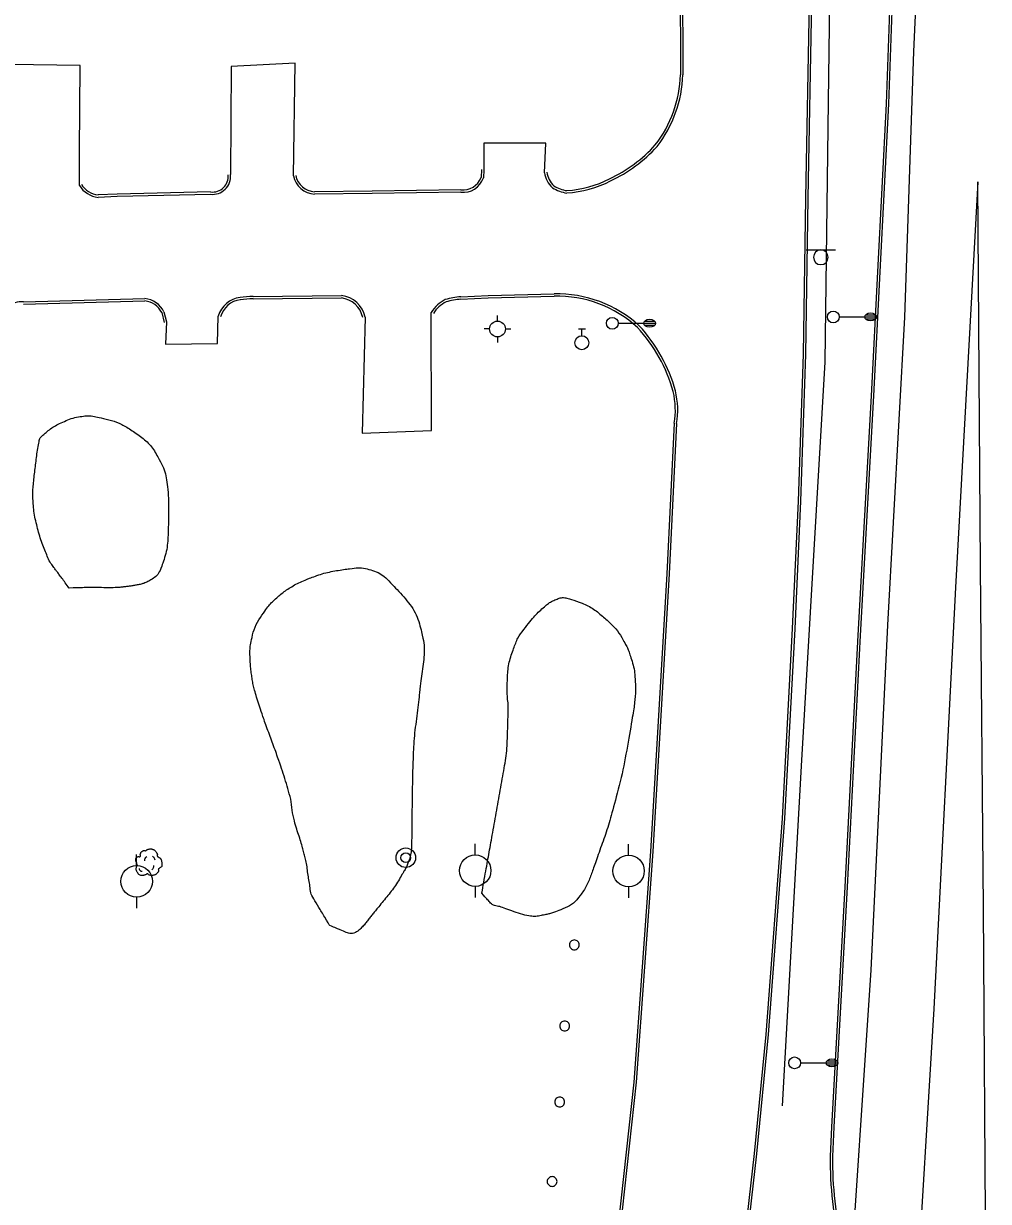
# Model space of a CAD drawing. Extents: x 2145380 to 2156929, y 139568 to 149130.
# Drawn here: x 2150527.5 to 2150772.8, y 143997 to 144296.4 of the extents above; entities that cross this region are included whole.
import ezdxf

# ---------------------------------------------------------------- set-up
doc = ezdxf.new("R2010")
doc.units = 0
for name, color, linetype in [('Default', 7, 'Continuous'), ('TOPO_Asphalt', 7, 'Continuous'), ('TOPO_Curb Back', 7, 'Continuous'), ('TOPO_Fence', 7, 'Continuous'), ('TOPO_Light Pole', 7, 'Continuous'), ('TOPO_Misc', 7, 'Continuous'), ('TOPO_Power Pole', 7, 'Continuous'), ('TOPO_San Manhole', 7, 'Continuous'), ('TOPO_Sign', 7, 'Continuous'), ('TOPO_Tree', 7, 'Continuous'), ('TOPO_Tree Line', 7, 'Continuous'), ('TOPO_Water Fire Hydrant', 7, 'Continuous'), ('TOPO_Water Valve', 7, 'Continuous')]:
    doc.layers.add(name, color=color, linetype=linetype)

# ---------------------------------------------------------------- blocks, each defined once
blk = doc.blocks.new('LP')
at = {"layer": 'TOPO_Light Pole'}
blk.add_line((3.81, 0), (20.32, 0), dxfattribs=at)
for points in [[(20.32, 0), (27.94, 0)], [(20.32, 0), (23.5, 0)], [(20.83, 1.27), (27.43, 1.27)], [(20.83, 1.27), (23.5, 1.27)], [(23.71, 1.27), (27.43, 1.27)], [(23.71, 0), (27.94, 0)], [(20.83, -1.27), (27.43, -1.27)], [(20.83, -1.27), (23.5, -1.27)], [(23.71, -1.27), (27.43, -1.27)]]:
    blk.add_lwpolyline(points, dxfattribs=at)
blk.add_circle((0, 0), 3.81, dxfattribs=at)
blk.add_ellipse((24.13, 0), major_axis=(3.81, 0), ratio=0.666667, dxfattribs=at)
blk = doc.blocks.new('FIRHYD')
at = {"layer": 'TOPO_Water Fire Hydrant'}
for p, q in [((0, 10.2), (0, 17.3)), ((10.2, 0), (17.3, 0)), ((-10.2, 0), (-17.3, 0)), ((0, -10.2), (0, -17.3))]:
    blk.add_line(p, q, dxfattribs=at)
blk.add_circle((0, 0), 10.2, dxfattribs=at)
blk = doc.blocks.new('POST')
at = {"layer": 'TOPO_Misc'}
for start, end in [(89.99996, 180.00004), (179.99996, 270.00004), (359.99996, 90.00004), (269.99996, 0.00004)]:
    blk.add_arc((-0.01, 0.03), 3.16, start, end, dxfattribs=at)
blk = doc.blocks.new('TREE')
at = {"layer": 'TOPO_Tree'}
for points in [[(-14.1, -0.4), (-14.2, 0.5), (-14.4, 1.4), (-14.6, 2.3), (-14.8, 3.2), (-15.5, 4), (-15.7, 4.9), (-15.8, 5.6), (-15.7, 6.3), (-15.7, 7), (-15.6, 7.9), (-15.7, 8.8), (-15.1, 9.7), (-14.6, 10.4), (-13.8, 10.5), (-13, 10.7), (-12.2, 11), (-11.1, 10), (-10.4, 10.7), (-9.4, 11.7), (-10.3, 13.3), (-9.8, 14.4), (-9.6, 15.1), (-9.3, 15.9), (-8.8, 16.5), (-8.2, 17.3), (-7.5, 17.7), (-6.7, 18.1), (-6.1, 18.4), (-5.6, 18.6), (-5.1, 18.7), (-4.5, 18.7), (-4, 18.5), (-3.5, 18.1)], [(-3.5, 17.6), (-3.1, 18.3), (-2.6, 18.8), (-1.9, 19.2), (-1, 19.7), (-0.2, 20), (0.7, 20.2), (1.6, 20.5), (2.5, 20.8), (3.4, 20.8), (4.1, 20.7), (4.8, 20.5), (5.5, 20.2), (6.4, 19.9), (7.3, 19.7), (8.2, 19.2), (9.4, 18.4), (10, 17.2), (10.8, 16), (11.2, 15.3), (11.6, 14.6), (11.9, 13.9), (12.2, 13.1), (11.4, 12), (11.9, 11.2), (12, 11), (12.2, 10.9), (12.4, 10.7), (12.9, 10.4), (13.5, 10), (14, 9.7), (14.7, 9.2), (15.4, 8.7), (16.1, 8.1), (16.7, 7.5), (16.9, 6.7), (17.1, 6), (17.6, 4.4), (17.7, 2.8), (17.7, 1.2), (17.7, -0.2), (17.8, -2.2), (16.6, -3), (15.5, -3.8), (14.3, -4.6), (13.2, -5.3)], [(13.2, -5.3), (13.3, -5.8), (13.4, -6.3), (13.4, -6.7), (13.8, -8.5), (12.2, -10), (10.8, -11.5), (10, -12.3), (9.1, -12.8), (8.2, -13.1), (6, -13.8), (3.3, -13.6), (1.3, -13.1), (0.5, -12.9), (-0.1, -11.4), (-0.8, -11.5), (-2, -11.6), (-3.3, -12.8), (-4.5, -13.1), (-6.1, -13.5), (-7.8, -14), (-9.3, -13.6), (-11.4, -13.1), (-12.8, -11.4), (-14.1, -9.4), (-15.3, -7.3), (-15.6, -5.1), (-15.1, -3), (-14.9, -1.9), (-13.9, -0.8), (-13.5, 0.1)], [(-4.2, 5.1), (-4.5, 6.1), (-4.3, 7.2), (-3.8, 8.2), (-3.3, 9.3), (-2.7, 10.3), (-1.6, 11)], [(5.9, 11.2), (6.5, 10.7), (7, 10.2), (7.4, 9.5), (7.9, 8.6), (8.3, 7.6), (8.5, 6.6)], [(-11.4, -4.5), (-11.5, -5.4), (-11, -6.3), (-10.1, -7.2), (-9.3, -8), (-8.5, -8.3), (-7.7, -8.1)], [(4.8, -6.3), (5.7, -5.7), (6.3, -4.9), (6.8, -3.9), (7.4, -2.8), (7.6, -1.7), (7.5, -0.6)]]:
    blk.add_open_spline(points, degree=3, dxfattribs=at)
blk = doc.blocks.new('POWPOL')
at = {"layer": 'TOPO_Power Pole'}
for p, q in [((0, 10.16), (0, 17.34)), ((0, -10.16), (0, -17.34))]:
    blk.add_line(p, q, dxfattribs=at)
blk.add_circle((0, 0), 10.16, dxfattribs=at)
blk = doc.blocks.new('WATVAL')
at = {"layer": 'Default'}
for p, q in [((-2.25, 9), (2.25, 9)), ((0, 4.5), (0, 9))]:
    blk.add_line(p, q, dxfattribs=at)
blk.add_circle((0, 0), 4.5, dxfattribs=at)
blk = doc.blocks.new('EXMHSS')
at = {"layer": 'Default'}
for radius in [6.3, 3.13]:
    blk.add_circle((0, 0), radius, dxfattribs=at)

msp = doc.modelspace()

# ---------------------------------------------------------------- linework, layer by layer
at = {"layer": 'TOPO_Asphalt'}
for points in [[(2150756.81, 144355.63), (2150753.8, 144289.36), (2150751.49, 144221.78), (2150747.14, 144143.49), (2150742.96, 144055.79), (2150737.09, 143968.03)], [(2150541.72, 144255.28), (2150541.74, 144263.92), (2150541.87, 144285.75), (2150524.11, 144286), (2150524.76, 144257.23)], [(2150596.1, 144257.7), (2150596.6, 144286.37), (2150580.29, 144285.51), (2150580.14, 144258.03)], [(2150659.95, 144258.52), (2150660.33, 144266.06), (2150644.54, 144266.07), (2150644.56, 144259.26)], [(2150772.83, 143886.17), (2150772.19, 143980.5), (2150771.59, 144071.71), (2150770.85, 144158.43), (2150770.17, 144256.18), (2150764.43, 144153.13), (2150758.98, 144046.02), (2150754.32, 143969.07), (2150753.42, 143879.74)], [(2150614.34, 144221.84), (2150613.57, 144192.31), (2150631.21, 144192.98), (2150631.18, 144223.02)], [(2150563.87, 144220.61), (2150563.63, 144214.98), (2150576.79, 144215.12), (2150577, 144222.07)]]:
    msp.add_lwpolyline(points, dxfattribs=at)
at = {"layer": 'TOPO_Curb Back'}
for points in [[(2150693.07, 144513.31), (2150693.56, 144457.67), (2150694.32, 144376.34), (2150694.42, 144346.84), (2150694.41, 144307.89), (2150694.5, 144283.42)], [(2150693.67, 144513.3), (2150694.16, 144457.68), (2150694.92, 144376.34), (2150695.02, 144346.84), (2150695.01, 144307.89), (2150695.1, 144283.41)], [(2150681.26, 143761.28), (2150688.25, 143800.82), (2150696.26, 143863.82), (2150699.51, 143889.9), (2150704.08, 143927.64), (2150709.32, 143973.42), (2150713.36, 144009.22), (2150716.29, 144039.49), (2150720.45, 144094.42), (2150723.05, 144142.66), (2150724.57, 144175.07), (2150725.79, 144212.36), (2150726.43, 144252.04), (2150727.32, 144302.08), (2150727.39, 144340.7), (2150727.51, 144356.42), (2150726.94, 144419.58), (2150726.03, 144497.06)], [(2150681.85, 143761.17), (2150688.84, 143800.73), (2150696.86, 143863.74), (2150700.1, 143889.83), (2150704.68, 143927.57), (2150709.91, 143973.35), (2150713.96, 144009.16), (2150716.89, 144039.44), (2150721.04, 144094.38), (2150723.65, 144142.63), (2150725.16, 144175.04), (2150726.39, 144212.35), (2150727.03, 144252.03), (2150727.92, 144302.07), (2150727.99, 144340.7), (2150728.11, 144356.42), (2150727.54, 144419.59), (2150726.63, 144497.07)], [(2150746.81, 144276.06), (2150744.65, 144233.36), (2150742.97, 144201.84), (2150739.64, 144140.97), (2150736.32, 144077.05), (2150732.91, 144015.92), (2150732.59, 144008.53)], [(2150747.41, 144276.04), (2150745.25, 144233.33), (2150743.57, 144201.81), (2150740.24, 144140.93), (2150736.92, 144077.02), (2150733.51, 144015.89), (2150733.19, 144008.51)], [(2150643.96, 144259.3), (2150643.82, 144257.32)], [(2150644.56, 144259.26), (2150644.41, 144257.2)], [(2150575.02, 144253.02), (2150551.32, 144252.49), (2150546.45, 144252.26)], [(2150575.05, 144253.62), (2150551.3, 144253.09), (2150546.47, 144252.86)], [(2150638.66, 144253.56), (2150616.13, 144253.23), (2150601.47, 144253.1)], [(2150638.69, 144254.16), (2150616.13, 144253.83), (2150601.48, 144253.7)], [(2150527.51, 144225.11), (2150558.34, 144225.96)], [(2150527.53, 144225.71), (2150558.37, 144226.56)], [(2150585.87, 144227.08), (2150608.36, 144227.31)], [(2150585.89, 144226.48), (2150608.33, 144226.71)], [(2150638.67, 144226.97), (2150645.64, 144227.32), (2150662.41, 144227.76)], [(2150638.71, 144226.37), (2150645.67, 144226.72), (2150662.42, 144227.16)], [(2150562.64, 144222.97), (2150563.29, 144220.46)], [(2150563.21, 144223.18), (2150563.87, 144220.61)], [(2150692.95, 144194.83), (2150691.08, 144156.61), (2150686.94, 144086.01), (2150682.68, 144027.38), (2150676.75, 143973.2), (2150670.26, 143922.08), (2150665.65, 143882.73), (2150665.23, 143880.15)], [(2150693.54, 144194.77), (2150691.68, 144156.58), (2150687.54, 144085.97), (2150683.27, 144027.33), (2150677.35, 143973.13), (2150670.85, 143922.01), (2150666.25, 143882.65), (2150665.82, 143880.02)], [(2150733.18, 143997.05), (2150734.53, 143985.57), (2150736.49, 143967.99), (2150736.95, 143912.1), (2150737.03, 143879.62), (2150737.39, 143866.49)], [(2150733.77, 143997.12), (2150735.12, 143985.64), (2150737.09, 143968.03), (2150737.55, 143912.11), (2150737.63, 143879.63), (2150737.99, 143866.47)]]:
    msp.add_lwpolyline(points, dxfattribs=at)
for centre, radius, start, end in [((2158880.86, 143979.44), 8139.46, 177.378213, 177.911489), ((2158883.66, 143979.33), 8141.66, 177.378307, 177.911473), ((2150664.02, 144284.28), 30.5, 322.2232, 358.3837), ((2150664.02, 144284.28), 31.1, 322.1798, 358.4014), ((2150660.58, 144290.63), 37.22, 295.2976, 317.7405), ((2150660.58, 144290.63), 37.82, 295.3119, 317.776), ((2150666.82, 144259.75), 6.99, 190.1338, 226.0323), ((2150666.82, 144259.75), 6.39, 190.1338, 225.5279), ((2150547.14, 144258.54), 5.72, 211.0336, 263.2569), ((2150575.54, 144257.62), 4.62, 263.5708, 5.1315), ((2150575.54, 144257.62), 4.02, 263.0151, 5.1315), ((2150601.8, 144258.91), 5.82, 191.9689, 266.7483), ((2150601.8, 144258.91), 5.22, 191.9689, 266.5372), ((2150639.26, 144258.98), 5.45, 263.6961, 340.9548), ((2150639.26, 144258.98), 4.85, 263.2659, 340.0476), ((2150663.7, 144281.96), 28.66, 273.9045, 297.0768), ((2150663.7, 144281.96), 28.06, 274.0253, 297.0957), ((2150547.14, 144258.54), 6.32, 211.0336, 263.7223), ((2150666.75, 144262.01), 8.72, 236.7827, 262.7819), ((2150666.75, 144262.01), 8.12, 237.1833, 262.3745), ((2150526.95, 144220.59), 5.15, 83.4622, 183.8003), ((2150557.64, 144220.37), 5.63, 27.4212, 82.8919), ((2150557.64, 144220.37), 6.23, 26.7748, 83.322), ((2150583.41, 144220.2), 6.68, 97.3846, 163.7237), ((2150583.41, 144220.2), 6.08, 97.4328, 163.7237), ((2150588.01, 144178.01), 49.11, 92.5008, 96.3876), ((2150588.01, 144178.01), 48.51, 92.5125, 96.3813), ((2150607.57, 144220.44), 6.31, 11.6962, 83.0951), ((2150607.57, 144220.44), 6.91, 11.6962, 83.4283), ((2150638.38, 144218.68), 8.41, 115.6933, 148.8936), ((2150638.38, 144218.68), 7.81, 116.0187, 148.8936), ((2150639.67, 144210.3), 16.7, 93.4081, 107.1611), ((2150639.67, 144210.3), 16.1, 93.4186, 107.0003), ((2150662.93, 144196.38), 31.39, 47.7556, 90.9599), ((2150662.93, 144196.38), 30.79, 47.8032, 90.9546), ((2150654.84, 144192.51), 39.83, 15.3403, 42.8724), ((2150654.84, 144192.51), 39.23, 15.3539, 42.835), ((2150673.15, 144198.2), 20.08, 350.3526, 13.5388), ((2150673.15, 144198.2), 20.68, 350.4528, 13.5652), ((2150828.66, 144007.69), 96.08, 179.4998, 186.3572), ((2150828.66, 144007.69), 95.48, 179.5062, 186.3561)]:
    msp.add_arc(centre, radius, start, end, dxfattribs=at)
at = {"layer": 'TOPO_Fence'}
msp.add_lwpolyline([(2150733.1, 144353.19), (2150732.09, 144276.58), (2150731.27, 144210.35), (2150725.33, 144109.2), (2150720.4, 144021.37)], dxfattribs=at)
at = {"layer": 'TOPO_Sign'}
for points in [[(2150726.46, 144238.9), (2150733.96, 144238.91)], [(2150730.21, 144238.9), (2150730.21, 144238.9)], [(2150728.35, 144237.03), (2150728.35, 144237.03)], [(2150730.21, 144235.16), (2150730.21, 144235.16)], [(2150732.08, 144237.03), (2150732.08, 144237.03)]]:
    msp.add_lwpolyline(points, dxfattribs=at)
for start, end in [(90, 180), (360, 90), (180, 270), (270, 0)]:
    msp.add_arc((2150730.21, 144237.03), 1.87, start, end, dxfattribs=at)
at = {"layer": 'TOPO_Tree Line'}
for points in [[(2150539.13, 144152.95), (2150540.63, 144152.99), (2150542.13, 144153.04), (2150543.63, 144153.08), (2150546.1, 144153.14), (2150548.57, 144153), (2150551.04, 144153.07), (2150552, 144153.1), (2150552.95, 144153.23), (2150553.9, 144153.34), (2150554.82, 144153.45), (2150555.71, 144153.61), (2150556.62, 144153.78), (2150557.64, 144153.97), (2150558.59, 144154.32), (2150559.53, 144154.85), (2150560.87, 144155.6), (2150561.93, 144156.66), (2150562.46, 144158.08), (2150564.01, 144162.25), (2150564.26, 144166.43), (2150564.36, 144170.65), (2150564.42, 144173.58), (2150564.37, 144176.52), (2150564, 144179.44), (2150563.73, 144181.53), (2150563.15, 144183.5), (2150562.1, 144185.44), (2150560.37, 144188.65), (2150558.08, 144190.99), (2150555.01, 144193), (2150552.47, 144194.66), (2150549.89, 144195.59), (2150547.07, 144196.25), (2150545.52, 144196.61), (2150543.91, 144196.8), (2150542.36, 144196.59), (2150540.52, 144196.34), (2150538.75, 144195.75), (2150536.99, 144194.91), (2150535.57, 144194.24), (2150534.38, 144193.48), (2150533.18, 144192.47), (2150532.44, 144191.84), (2150531.66, 144191.2), (2150531.47, 144190.29), (2150531.08, 144188.44), (2150530.87, 144186.59), (2150530.64, 144184.72), (2150530.42, 144182.9), (2150530.18, 144181.09), (2150530, 144179.26), (2150529.85, 144177.66), (2150529.87, 144176.03), (2150529.99, 144174.42), (2150530.12, 144172.45), (2150530.48, 144170.51), (2150530.97, 144168.58), (2150531.46, 144166.63), (2150532.07, 144164.77), (2150532.81, 144162.91), (2150533.41, 144161.41), (2150533.98, 144159.87), (2150534.93, 144158.57), (2150535.5, 144157.81), (2150536.06, 144157.06), (2150536.63, 144156.3), (2150537.46, 144155.18), (2150538.29, 144154.07), (2150539.13, 144152.95), (2150539.13, 144152.95)], [(2150605.35, 144067.19), (2150606.75, 144066.6), (2150608.16, 144066.01), (2150609.56, 144065.43), (2150610.74, 144064.94), (2150612.29, 144065.48), (2150613.26, 144066.44), (2150614.12, 144067.31), (2150614.77, 144068.18), (2150615.49, 144069.08), (2150616.15, 144069.91), (2150616.81, 144070.74), (2150617.47, 144071.56), (2150618.64, 144073.02), (2150619.84, 144074.46), (2150621.01, 144075.92), (2150622.16, 144077.36), (2150623.04, 144078.97), (2150623.98, 144080.56), (2150624.5, 144081.42), (2150624.97, 144082.28), (2150625.32, 144083.24), (2150625.87, 144084.75), (2150626.14, 144086.29), (2150626.16, 144087.86), (2150626.22, 144091.01), (2150626.22, 144094.16), (2150626.28, 144097.31), (2150626.35, 144101.44), (2150626.37, 144105.57), (2150626.54, 144109.7), (2150626.77, 144115.45), (2150627.62, 144121.16), (2150628.24, 144126.89), (2150628.5, 144129.34), (2150628.89, 144131.78), (2150629.17, 144134.22), (2150629.45, 144136.6), (2150629.32, 144139.01), (2150628.77, 144141.39), (2150627.63, 144146.33), (2150624.71, 144150.21), (2150621.03, 144154.11), (2150619.59, 144155.63), (2150618.14, 144156.73), (2150616.24, 144157.4), (2150614.42, 144158.04), (2150612.52, 144158.17), (2150610.71, 144157.92), (2150607.07, 144157.42), (2150603.43, 144156.68), (2150599.87, 144155.3), (2150598.25, 144154.67), (2150596.77, 144153.97), (2150595.31, 144153.07), (2150594.07, 144152.3), (2150592.96, 144151.43), (2150591.86, 144150.46), (2150590.77, 144149.5), (2150589.84, 144148.48), (2150588.98, 144147.28), (2150587.28, 144144.91), (2150586.02, 144142.43), (2150585.43, 144139.62), (2150585.12, 144138.15), (2150585.03, 144136.68), (2150585.1, 144135.21), (2150585.18, 144133.7), (2150585.27, 144132.19), (2150585.51, 144130.67), (2150585.72, 144129.34), (2150585.94, 144128.02), (2150586.32, 144126.73), (2150586.91, 144124.67), (2150587.56, 144122.64), (2150588.27, 144120.62), (2150589.63, 144116.71), (2150591.11, 144112.84), (2150592.47, 144108.93), (2150593.35, 144106.43), (2150594.15, 144103.9), (2150594.88, 144101.35), (2150595.66, 144098.64), (2150595.81, 144095.77), (2150596.56, 144093.06), (2150597.07, 144091.22), (2150597.74, 144089.43), (2150598.26, 144087.59), (2150598.63, 144086.31), (2150598.98, 144085.02), (2150599.27, 144083.73), (2150599.64, 144082.09), (2150599.76, 144080.41), (2150600.06, 144078.76), (2150600.35, 144077.18), (2150600.39, 144075.47), (2150601.22, 144074.1), (2150602.59, 144071.8), (2150603.97, 144069.49), (2150605.35, 144067.19), (2150605.35, 144067.19)], [(2150644, 144075.37), (2150644.67, 144074.62), (2150645.35, 144073.87), (2150646.02, 144073.12), (2150646.86, 144072.19), (2150648.31, 144072.11), (2150649.5, 144071.68), (2150651.69, 144070.89), (2150653.86, 144070.05), (2150656.1, 144069.62), (2150657.39, 144069.38), (2150658.75, 144069.67), (2150660.06, 144069.92), (2150661.04, 144070.1), (2150661.97, 144070.35), (2150662.91, 144070.72), (2150665.22, 144071.63), (2150667.47, 144072.67), (2150668.97, 144074.74), (2150670.82, 144077.3), (2150671.79, 144080.02), (2150672.8, 144082.85), (2150674.44, 144087.49), (2150676.09, 144092.06), (2150677.38, 144096.82), (2150679.54, 144104.76), (2150681.07, 144112.75), (2150682.42, 144120.86), (2150682.92, 144123.88), (2150683.16, 144126.98), (2150682.99, 144130.01), (2150682.88, 144131.96), (2150682.37, 144133.86), (2150681.76, 144135.77), (2150681.38, 144136.97), (2150680.92, 144138.07), (2150680.29, 144139.17), (2150678.92, 144141.61), (2150677.24, 144143.56), (2150675.06, 144145.47), (2150672.46, 144147.76), (2150669.58, 144149.16), (2150666.46, 144150.16), (2150665.42, 144150.5), (2150664.22, 144150.57), (2150663.2, 144150.18), (2150662.03, 144149.73), (2150660.96, 144149.1), (2150659.99, 144148.26), (2150658.63, 144147.08), (2150657.48, 144145.9), (2150656.37, 144144.51), (2150654.65, 144142.38), (2150653.1, 144140.32), (2150652.15, 144137.71), (2150650.85, 144134.11), (2150650.49, 144130.48), (2150650.49, 144126.81), (2150650.49, 144125.07), (2150650.8, 144123.34), (2150650.74, 144121.6), (2150650.57, 144116.61), (2150650.47, 144111.58), (2150649.61, 144106.64), (2150648.6, 144100.85), (2150647.58, 144095.1), (2150646.53, 144089.33), (2150645.69, 144084.68), (2150644.85, 144080.02), (2150644, 144075.37), (2150644, 144075.37)]]:
    msp.add_open_spline(points, degree=3, dxfattribs=at)

# ---------------------------------------------------------------- block references
at = {"layer": 'TOPO_Light Pole', "xscale": 0.39370000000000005, "yscale": 0.3937000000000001}
for p in [(2150733.37, 144221.87), (2150677.18, 144220.26), (2150723.54, 144032.27)]:
    msp.add_blockref('LP', p, dxfattribs=at)
at = {"layer": 'TOPO_Misc', "xscale": 0.39370000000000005, "yscale": 0.3937000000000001}
for p in [(2150667.55, 144062.25), (2150665.09, 144041.64), (2150663.83, 144022.32), (2150661.9, 144002.11)]:
    msp.add_blockref('POST', p, dxfattribs=at)
at = {"layer": 'TOPO_Power Pole', "xscale": 0.39370000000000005, "yscale": 0.3937000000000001}
for p in [(2150642.33, 144081.14), (2150681.33, 144081.04), (2150556.26, 144078.41)]:
    msp.add_blockref('POWPOL', p, dxfattribs=at)
at = {"layer": 'TOPO_San Manhole', "xscale": 0.39370000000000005, "yscale": 0.3937000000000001}
msp.add_blockref('EXMHSS', (2150624.69, 144084.41), dxfattribs=at)
at = {"layer": 'TOPO_Tree', "xscale": 0.19685000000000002, "yscale": 0.19685000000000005}
msp.add_blockref('TREE', (2150559.17, 144082.59), dxfattribs=at)
at = {"layer": 'TOPO_Water Fire Hydrant', "xscale": 0.19685000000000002, "yscale": 0.19685000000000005}
msp.add_blockref('FIRHYD', (2150648, 144218.81), dxfattribs=at)
at = {"layer": 'TOPO_Water Valve', "xscale": 0.39370000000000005, "yscale": 0.3937000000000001}
msp.add_blockref('WATVAL', (2150669.46, 144215.31), dxfattribs=at)

doc.saveas('drawing.dxf')
